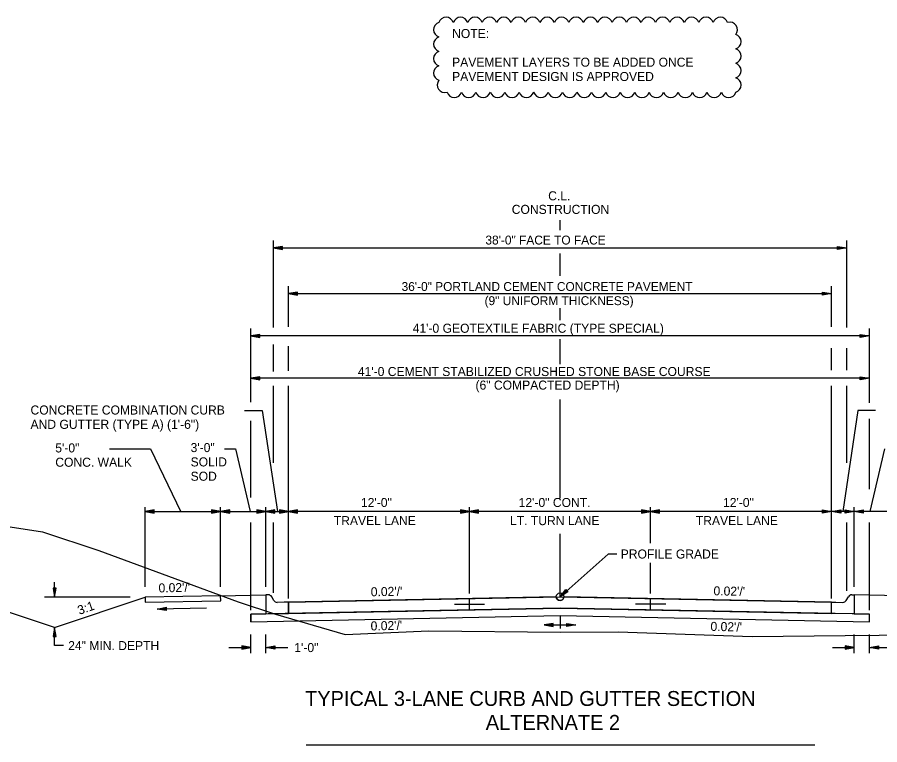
# Model space of a CAD drawing. Extents: x 1001270 to 1003428, y 1840152 to 1842912.
# Drawn here: x 1003319.5 to 1003376.7, y 1842863.8 to 1842912.1 of the extents above; entities that cross this region are included whole.
import ezdxf

# ---------------------------------------------------------------- set-up
doc = ezdxf.new("R2010")
doc.units = 0
for name, color, linetype in [('19', 7, 'Continuous'), ('20', 7, 'Continuous'), ('8', 7, 'Continuous')]:
    doc.layers.add(name, color=color, linetype=linetype)

# ---------------------------------------------------------------- blocks, each defined once
blk = doc.blocks.new('TM')
at = {"layer": '8'}
for p, q in [((-120.309, 21.181), (-119.787, -20.829)), ((0, 0), (-120.309, 21.181)), ((-31.382, 2.945), (-120.176, 10.512)), ((-119.787, -20.829), (0, 0)), ((-119.911, -10.826), (-31.307, -3.057))]:
    blk.add_line(p, q, dxfattribs=at)

msp = doc.modelspace()

# ---------------------------------------------------------------- linework, layer by layer
at = {"layer": '19'}
for p, q in [((1003355.504, 1842897.973), (1003355.504, 1842898.625)), ((1003336.504, 1842891.503), (1003336.504, 1842897.283)), ((1003374.504, 1842891.503), (1003374.504, 1842897.283)), ((1003337.104, 1842896.888), (1003336.504, 1842896.783)), ((1003336.504, 1842896.783), (1003374.504, 1842896.783)), ((1003336.504, 1842896.783), (1003337.104, 1842896.678)), ((1003337.104, 1842896.833), (1003336.664, 1842896.798)), ((1003336.664, 1842896.768), (1003337.104, 1842896.728)), ((1003337.104, 1842896.678), (1003337.104, 1842896.888)), ((1003373.904, 1842896.678), (1003373.904, 1842896.888)), ((1003373.904, 1842896.888), (1003374.504, 1842896.783)), ((1003373.904, 1842896.833), (1003374.344, 1842896.798)), ((1003374.504, 1842896.783), (1003373.904, 1842896.678)), ((1003374.344, 1842896.768), (1003373.904, 1842896.728)), ((1003355.504, 1842894.931), (1003355.504, 1842896.414)), ((1003337.504, 1842891.551), (1003337.504, 1842894.256)), ((1003338.104, 1842893.861), (1003337.504, 1842893.756)), ((1003337.504, 1842893.756), (1003338.104, 1842893.651)), ((1003337.504, 1842893.756), (1003373.504, 1842893.756)), ((1003338.104, 1842893.806), (1003337.664, 1842893.771)), ((1003337.664, 1842893.741), (1003338.104, 1842893.701)), ((1003338.104, 1842893.651), (1003338.104, 1842893.861)), ((1003372.904, 1842893.651), (1003372.904, 1842893.861)), ((1003372.904, 1842893.861), (1003373.504, 1842893.756)), ((1003372.904, 1842893.806), (1003373.344, 1842893.771)), ((1003373.504, 1842893.756), (1003372.904, 1842893.651)), ((1003373.344, 1842893.741), (1003372.904, 1842893.701)), ((1003373.504, 1842891.551), (1003373.504, 1842894.256)), ((1003355.504, 1842891.999), (1003355.504, 1842892.803)), ((1003335.004, 1842886.569), (1003335.004, 1842891.449)), ((1003376.004, 1842886.524), (1003376.004, 1842891.449)), ((1003335.604, 1842891.054), (1003335.004, 1842890.949)), ((1003335.004, 1842890.949), (1003335.604, 1842890.844)), ((1003376.004, 1842890.949), (1003335.004, 1842890.949)), ((1003335.604, 1842890.999), (1003335.164, 1842890.964)), ((1003335.164, 1842890.934), (1003335.604, 1842890.894)), ((1003335.604, 1842890.844), (1003335.604, 1842891.054)), ((1003375.404, 1842890.844), (1003375.404, 1842891.054)), ((1003375.404, 1842891.054), (1003376.004, 1842890.949)), ((1003375.404, 1842890.999), (1003375.844, 1842890.964)), ((1003376.004, 1842890.949), (1003375.404, 1842890.844)), ((1003375.844, 1842890.934), (1003375.404, 1842890.894)), ((1003336.504, 1842888.587), (1003336.504, 1842890.381)), ((1003355.504, 1842889.087), (1003355.504, 1842890.727)), ((1003337.504, 1842888.631), (1003337.504, 1842890.284)), ((1003373.504, 1842888.676), (1003373.504, 1842890.137)), ((1003374.504, 1842888.676), (1003374.504, 1842890.137)), ((1003335.604, 1842888.247), (1003335.004, 1842888.142)), ((1003335.004, 1842888.142), (1003335.604, 1842888.037)), ((1003376.004, 1842888.142), (1003335.004, 1842888.142)), ((1003335.604, 1842888.192), (1003335.164, 1842888.157)), ((1003335.164, 1842888.127), (1003335.604, 1842888.087)), ((1003335.604, 1842888.037), (1003335.604, 1842888.247)), ((1003375.404, 1842888.037), (1003375.404, 1842888.247)), ((1003375.404, 1842888.247), (1003376.004, 1842888.142)), ((1003375.404, 1842888.192), (1003375.844, 1842888.157)), ((1003376.004, 1842888.142), (1003375.404, 1842888.037)), ((1003375.844, 1842888.127), (1003375.404, 1842888.087)), ((1003336.504, 1842882.533), (1003336.504, 1842887.645)), ((1003337.504, 1842873.538), (1003337.504, 1842887.645)), ((1003373.504, 1842873.538), (1003373.504, 1842887.645)), ((1003374.504, 1842882.533), (1003374.504, 1842887.645)), ((1003355.504, 1842880.184), (1003355.504, 1842886.739)), ((1003334.584, 1842885.999), (1003335.763, 1842885.999)), ((1003335.763, 1842885.999), (1003336.778, 1842879.307)), ((1003375.235, 1842885.999), (1003374.247, 1842879.307)), ((1003376.413, 1842885.999), (1003375.235, 1842885.999)), ((1003335.004, 1842880.247), (1003335.004, 1842885.313)), ((1003376.004, 1842880.785), (1003376.004, 1842885.448)), ((1003325.639, 1842883.464), (1003328.35, 1842883.464)), ((1003328.35, 1842883.464), (1003330.363, 1842879.293)), ((1003333.255, 1842883.464), (1003333.999, 1842883.464)), ((1003333.999, 1842883.464), (1003334.955, 1842879.307)), ((1003376.999, 1842883.464), (1003376.042, 1842879.307)), ((1003328.004, 1842874.316), (1003328.004, 1842879.607)), ((1003333.004, 1842874.316), (1003333.004, 1842879.607)), ((1003336.004, 1842874.316), (1003336.004, 1842879.607)), ((1003349.504, 1842873.882), (1003349.504, 1842879.607)), ((1003361.504, 1842877.204), (1003361.504, 1842879.607)), ((1003373.504, 1842873.538), (1003373.504, 1842879.607)), ((1003375.004, 1842874.316), (1003375.004, 1842879.607)), ((1003328.604, 1842879.412), (1003328.004, 1842879.307)), ((1003328.004, 1842879.307), (1003337.504, 1842879.307)), ((1003328.004, 1842879.307), (1003328.604, 1842879.202)), ((1003328.604, 1842879.357), (1003328.164, 1842879.322)), ((1003328.164, 1842879.292), (1003328.604, 1842879.252)), ((1003328.604, 1842879.202), (1003328.604, 1842879.412)), ((1003332.404, 1842879.412), (1003332.404, 1842879.202)), ((1003333.004, 1842879.307), (1003332.404, 1842879.412)), ((1003332.844, 1842879.322), (1003332.404, 1842879.357)), ((1003332.404, 1842879.202), (1003333.004, 1842879.307)), ((1003332.404, 1842879.252), (1003332.844, 1842879.292)), ((1003333.604, 1842879.412), (1003333.004, 1842879.307)), ((1003333.004, 1842879.307), (1003333.604, 1842879.202)), ((1003333.604, 1842879.357), (1003333.164, 1842879.322)), ((1003333.164, 1842879.292), (1003333.604, 1842879.252)), ((1003333.604, 1842879.202), (1003333.604, 1842879.412)), ((1003335.404, 1842879.412), (1003335.404, 1842879.202)), ((1003336.004, 1842879.307), (1003335.404, 1842879.412)), ((1003335.844, 1842879.322), (1003335.404, 1842879.357)), ((1003335.404, 1842879.202), (1003336.004, 1842879.307)), ((1003335.404, 1842879.252), (1003335.844, 1842879.292)), ((1003336.604, 1842879.412), (1003336.004, 1842879.307)), ((1003336.004, 1842879.307), (1003336.604, 1842879.202)), ((1003336.604, 1842879.357), (1003336.164, 1842879.322)), ((1003336.164, 1842879.292), (1003336.604, 1842879.252)), ((1003336.604, 1842879.202), (1003336.604, 1842879.412)), ((1003336.904, 1842879.412), (1003336.904, 1842879.202)), ((1003337.504, 1842879.307), (1003336.904, 1842879.412)), ((1003337.344, 1842879.322), (1003336.904, 1842879.357)), ((1003336.904, 1842879.202), (1003337.504, 1842879.307)), ((1003336.904, 1842879.252), (1003337.344, 1842879.292)), ((1003338.104, 1842879.412), (1003337.504, 1842879.307)), ((1003337.504, 1842879.307), (1003338.104, 1842879.202)), ((1003349.504, 1842879.307), (1003337.504, 1842879.307)), ((1003338.104, 1842879.357), (1003337.664, 1842879.322)), ((1003337.664, 1842879.292), (1003338.104, 1842879.252)), ((1003338.104, 1842879.202), (1003338.104, 1842879.412)), ((1003348.904, 1842879.412), (1003348.904, 1842879.202)), ((1003349.504, 1842879.307), (1003348.904, 1842879.412)), ((1003349.344, 1842879.322), (1003348.904, 1842879.357)), ((1003348.904, 1842879.202), (1003349.504, 1842879.307)), ((1003348.904, 1842879.252), (1003349.344, 1842879.292)), ((1003350.104, 1842879.412), (1003349.504, 1842879.307)), ((1003361.504, 1842879.307), (1003349.504, 1842879.307)), ((1003349.504, 1842879.307), (1003350.104, 1842879.202)), ((1003350.104, 1842879.357), (1003349.664, 1842879.322)), ((1003349.664, 1842879.292), (1003350.104, 1842879.252)), ((1003350.104, 1842879.202), (1003350.104, 1842879.412)), ((1003360.904, 1842879.412), (1003360.904, 1842879.202)), ((1003361.504, 1842879.307), (1003360.904, 1842879.412)), ((1003361.344, 1842879.322), (1003360.904, 1842879.357)), ((1003360.904, 1842879.202), (1003361.504, 1842879.307)), ((1003360.904, 1842879.252), (1003361.344, 1842879.292)), ((1003362.104, 1842879.412), (1003361.504, 1842879.307)), ((1003373.504, 1842879.307), (1003361.504, 1842879.307)), ((1003361.504, 1842879.307), (1003362.104, 1842879.202)), ((1003362.104, 1842879.357), (1003361.664, 1842879.322)), ((1003361.664, 1842879.292), (1003362.104, 1842879.252)), ((1003362.104, 1842879.202), (1003362.104, 1842879.412)), ((1003372.904, 1842879.202), (1003372.904, 1842879.412)), ((1003372.904, 1842879.412), (1003373.504, 1842879.307)), ((1003372.904, 1842879.357), (1003373.344, 1842879.322)), ((1003373.504, 1842879.307), (1003372.904, 1842879.202)), ((1003373.344, 1842879.292), (1003372.904, 1842879.252)), ((1003373.504, 1842879.307), (1003374.104, 1842879.412)), ((1003383.004, 1842879.307), (1003373.504, 1842879.307)), ((1003374.104, 1842879.202), (1003373.504, 1842879.307)), ((1003373.664, 1842879.322), (1003374.104, 1842879.357)), ((1003374.104, 1842879.252), (1003373.664, 1842879.292)), ((1003374.104, 1842879.412), (1003374.104, 1842879.202)), ((1003374.404, 1842879.202), (1003374.404, 1842879.412)), ((1003374.404, 1842879.412), (1003375.004, 1842879.307)), ((1003374.404, 1842879.357), (1003374.844, 1842879.322)), ((1003375.004, 1842879.307), (1003374.404, 1842879.202)), ((1003374.844, 1842879.292), (1003374.404, 1842879.252)), ((1003375.004, 1842879.307), (1003375.604, 1842879.412)), ((1003375.604, 1842879.202), (1003375.004, 1842879.307)), ((1003375.164, 1842879.322), (1003375.604, 1842879.357)), ((1003375.604, 1842879.252), (1003375.164, 1842879.292)), ((1003375.604, 1842879.412), (1003375.604, 1842879.202)), ((1003321.998, 1842871.623), (1003300.407, 1842878.82)), ((1003335.004, 1842872.772), (1003335.004, 1842878.588)), ((1003336.504, 1842873.925), (1003336.504, 1842878.588)), ((1003374.504, 1842874.057), (1003374.504, 1842878.588)), ((1003376.004, 1842872.77), (1003376.004, 1842878.588)), ((1003355.504, 1842873.658), (1003355.504, 1842877.836)), ((1003361.504, 1842873.882), (1003361.504, 1842875.907)), ((1003321.998, 1842873.623), (1003321.998, 1842874.626)), ((1003322.103, 1842874.223), (1003321.893, 1842874.223)), ((1003321.893, 1842874.223), (1003321.998, 1842873.623)), ((1003321.943, 1842874.223), (1003321.983, 1842873.783)), ((1003321.998, 1842873.623), (1003322.103, 1842874.223)), ((1003322.013, 1842873.783), (1003322.048, 1842874.223)), ((1003332.996, 1842873.723), (1003327.997, 1842873.623)), ((1003332.996, 1842873.723), (1003335.994, 1842873.782)), ((1003333.009, 1842873.39), (1003332.996, 1842873.723)), ((1003332.996, 1842873.723), (1003332.996, 1842873.723)), ((1003336.17, 1842873.783), (1003336.004, 1842873.783)), ((1003336.004, 1842873.783), (1003336.004, 1842873.449)), ((1003355.504, 1842873.658), (1003355.883, 1842874.134)), ((1003356.021, 1842873.978), (1003355.504, 1842873.658)), ((1003355.615, 1842873.771), (1003355.915, 1842874.091)), ((1003355.988, 1842874.01), (1003355.634, 1842873.753)), ((1003355.883, 1842874.134), (1003356.021, 1842873.978)), ((1003374.837, 1842873.783), (1003375.004, 1842873.783)), ((1003375.004, 1842873.783), (1003375.004, 1842873.449)), ((1003378.005, 1842873.723), (1003375.004, 1842873.783)), ((1003327.009, 1842873.623), (1003321.329, 1842873.623)), ((1003321.998, 1842871.623), (1003327.997, 1842873.623)), ((1003327.997, 1842873.623), (1003328.01, 1842873.29)), ((1003328.01, 1842873.29), (1003333.009, 1842873.39)), ((1003336.004, 1842873.449), (1003336.004, 1842873.268)), ((1003336.004, 1842873.268), (1003336.004, 1842872.517)), ((1003336.533, 1842873.407), (1003336.386, 1842873.658)), ((1003337.219, 1842873.292), (1003336.754, 1842873.283)), ((1003337.22, 1842873.292), (1003337.219, 1842873.292)), ((1003337.219, 1842873.292), (1003337.219, 1842873.292)), ((1003337.504, 1842873.298), (1003337.22, 1842873.292)), ((1003337.504, 1842873.298), (1003355.504, 1842873.658)), ((1003355.254, 1842873.653), (1003337.504, 1842873.298)), ((1003348.504, 1842873.163), (1003350.504, 1842873.163)), ((1003349.504, 1842872.788), (1003349.504, 1842873.538)), ((1003355.504, 1842873.658), (1003373.504, 1842873.298)), ((1003373.504, 1842873.298), (1003355.754, 1842873.653)), ((1003362.504, 1842873.163), (1003360.504, 1842873.163)), ((1003361.504, 1842872.788), (1003361.504, 1842873.538)), ((1003373.504, 1842873.298), (1003373.788, 1842873.292)), ((1003373.788, 1842873.292), (1003373.788, 1842873.292)), ((1003373.788, 1842873.292), (1003373.788, 1842873.292)), ((1003373.788, 1842873.292), (1003374.254, 1842873.283)), ((1003374.475, 1842873.407), (1003374.621, 1842873.658)), ((1003375.004, 1842873.449), (1003375.004, 1842873.268)), ((1003375.004, 1842873.268), (1003375.004, 1842872.518)), ((1003337.504, 1842872.548), (1003355.504, 1842872.908)), ((1003337.504, 1842872.548), (1003355.504, 1842872.908)), ((1003355.504, 1842872.908), (1003373.504, 1842872.548)), ((1003355.504, 1842872.908), (1003373.504, 1842872.548)), ((1003335.004, 1842872.497), (1003336.004, 1842872.517)), ((1003335.004, 1842871.998), (1003335.004, 1842872.497)), ((1003335.004, 1842871.998), (1003355.504, 1842872.408)), ((1003336.004, 1842872.517), (1003337.504, 1842872.548)), ((1003355.504, 1842872.408), (1003376.004, 1842871.998)), ((1003355.504, 1842872.382), (1003355.504, 1842871.559)), ((1003375.004, 1842872.518), (1003373.504, 1842872.548)), ((1003375.004, 1842872.518), (1003376.004, 1842872.498)), ((1003376.004, 1842871.998), (1003376.004, 1842872.498)), ((1003321.998, 1842871.623), (1003321.893, 1842871.023)), ((1003321.983, 1842871.463), (1003321.948, 1842871.023)), ((1003322.103, 1842871.023), (1003321.998, 1842871.623)), ((1003321.998, 1842870.417), (1003321.998, 1842871.623)), ((1003322.053, 1842871.023), (1003322.013, 1842871.463)), ((1003355.056, 1842871.89), (1003354.456, 1842871.785)), ((1003354.456, 1842871.785), (1003355.056, 1842871.68)), ((1003354.456, 1842871.785), (1003356.551, 1842871.785)), ((1003355.056, 1842871.835), (1003354.616, 1842871.8)), ((1003354.616, 1842871.77), (1003355.056, 1842871.73)), ((1003355.056, 1842871.68), (1003355.056, 1842871.89)), ((1003355.951, 1842871.68), (1003355.951, 1842871.89)), ((1003355.951, 1842871.89), (1003356.551, 1842871.785)), ((1003355.951, 1842871.835), (1003356.391, 1842871.8)), ((1003356.551, 1842871.785), (1003355.951, 1842871.68)), ((1003356.391, 1842871.77), (1003355.951, 1842871.73)), ((1003321.893, 1842871.023), (1003322.103, 1842871.023)), ((1003335.004, 1842869.918), (1003335.004, 1842871.156)), ((1003336.004, 1842869.918), (1003336.004, 1842871.156)), ((1003375.004, 1842869.918), (1003375.004, 1842871.156)), ((1003376.004, 1842869.918), (1003376.004, 1842871.156)), ((1003322.598, 1842870.417), (1003321.998, 1842870.417)), ((1003333.555, 1842870.297), (1003335.004, 1842870.297)), ((1003333.555, 1842870.297), (1003335.004, 1842870.297)), ((1003334.404, 1842870.402), (1003334.404, 1842870.192)), ((1003335.004, 1842870.297), (1003334.404, 1842870.402)), ((1003334.404, 1842870.402), (1003334.404, 1842870.192)), ((1003335.004, 1842870.297), (1003334.404, 1842870.402)), ((1003334.844, 1842870.312), (1003334.404, 1842870.347)), ((1003334.844, 1842870.312), (1003334.404, 1842870.347)), ((1003334.404, 1842870.192), (1003335.004, 1842870.297)), ((1003334.404, 1842870.192), (1003335.004, 1842870.297)), ((1003336.004, 1842870.297), (1003336.604, 1842870.402)), ((1003336.004, 1842870.297), (1003336.604, 1842870.402)), ((1003336.604, 1842870.192), (1003336.004, 1842870.297)), ((1003336.004, 1842870.297), (1003337.452, 1842870.297)), ((1003336.604, 1842870.192), (1003336.004, 1842870.297)), ((1003336.004, 1842870.297), (1003337.452, 1842870.297)), ((1003336.164, 1842870.312), (1003336.604, 1842870.347)), ((1003336.164, 1842870.312), (1003336.604, 1842870.347)), ((1003336.604, 1842870.402), (1003336.604, 1842870.192)), ((1003336.604, 1842870.402), (1003336.604, 1842870.192)), ((1003373.555, 1842870.297), (1003375.004, 1842870.297)), ((1003373.555, 1842870.297), (1003375.004, 1842870.297)), ((1003374.404, 1842870.402), (1003374.404, 1842870.192)), ((1003375.004, 1842870.297), (1003374.404, 1842870.402)), ((1003374.404, 1842870.402), (1003374.404, 1842870.192)), ((1003375.004, 1842870.297), (1003374.404, 1842870.402)), ((1003374.844, 1842870.312), (1003374.404, 1842870.347)), ((1003374.844, 1842870.312), (1003374.404, 1842870.347)), ((1003374.404, 1842870.192), (1003375.004, 1842870.297)), ((1003374.404, 1842870.192), (1003375.004, 1842870.297)), ((1003376.004, 1842870.297), (1003376.604, 1842870.402)), ((1003376.004, 1842870.297), (1003376.604, 1842870.402)), ((1003376.604, 1842870.192), (1003376.004, 1842870.297)), ((1003376.004, 1842870.297), (1003377.452, 1842870.297)), ((1003376.604, 1842870.192), (1003376.004, 1842870.297)), ((1003376.004, 1842870.297), (1003377.452, 1842870.297)), ((1003376.164, 1842870.312), (1003376.604, 1842870.347)), ((1003376.164, 1842870.312), (1003376.604, 1842870.347)), ((1003376.604, 1842870.402), (1003376.604, 1842870.192)), ((1003376.604, 1842870.402), (1003376.604, 1842870.192)), ((1003334.404, 1842870.242), (1003334.844, 1842870.282)), ((1003334.404, 1842870.242), (1003334.844, 1842870.282)), ((1003336.604, 1842870.242), (1003336.164, 1842870.282)), ((1003336.604, 1842870.242), (1003336.164, 1842870.282)), ((1003374.404, 1842870.242), (1003374.844, 1842870.282)), ((1003374.404, 1842870.242), (1003374.844, 1842870.282)), ((1003376.604, 1842870.242), (1003376.164, 1842870.282)), ((1003376.604, 1842870.242), (1003376.164, 1842870.282)), ((1003338.672, 1842863.844), (1003372.391, 1842863.844)), ((1003340.644, 1842863.844), (1003370.377, 1842863.844))]:
    msp.add_line(p, q, dxfattribs=at)
for points in [[(1003313.324, 1842878.834), (1003317.014, 1842878.61), (1003321.197, 1842877.959), (1003324.919, 1842876.727), (1003334.161, 1842873.328), (1003336.64, 1842872.506), (1003341.254, 1842871.146), (1003346.806, 1842871.391), (1003355.534, 1842871.319), (1003359.358, 1842871.342), (1003368.232, 1842871.015), (1003374.396, 1842871.084), (1003381.148, 1842871.148), (1003386.685, 1842870.145), (1003391.3, 1842869.551), (1003396.285, 1842869.516)], [(1003359.265, 1842876.492), (1003358.695, 1842876.492), (1003355.504, 1842873.658)], [(1003337.504, 1842872.548), (1003337.504, 1842872.881), (1003337.504, 1842873.131), (1003337.504, 1842873.298)], [(1003337.504, 1842873.298), (1003337.504, 1842873.131), (1003337.504, 1842872.881), (1003337.504, 1842872.548)], [(1003373.504, 1842872.548), (1003373.504, 1842872.881), (1003373.504, 1842873.131), (1003373.504, 1842873.298)], [(1003373.504, 1842872.548), (1003373.504, 1842872.881), (1003373.504, 1842873.131), (1003373.504, 1842873.298)]]:
    msp.add_lwpolyline(points, dxfattribs=at)
msp.add_lwpolyline([(1003335.004, 1842871.998), (1003355.504, 1842872.408), (1003376.004, 1842871.998), (1003376.004, 1842872.498), (1003355.504, 1842872.908), (1003335.004, 1842872.497)], close=True, dxfattribs=at)
msp.add_circle((1003355.504, 1842873.658), 0.25, dxfattribs=at)
for centre, radius, start, end in [((1003347.948, 1842911.581), 0.502, 17.4954, 162.4954), ((1003348.905, 1842911.581), 0.502, 17.4954, 162.4954), ((1003349.862, 1842911.581), 0.502, 17.4954, 162.4954), ((1003350.819, 1842911.581), 0.502, 17.4954, 162.4954), ((1003351.776, 1842911.581), 0.502, 17.4954, 162.4954), ((1003352.734, 1842911.581), 0.502, 17.4954, 162.4954), ((1003353.691, 1842911.581), 0.502, 17.4954, 162.4954), ((1003354.648, 1842911.581), 0.502, 17.4954, 162.4954), ((1003355.605, 1842911.581), 0.502, 17.4954, 162.4954), ((1003356.562, 1842911.581), 0.502, 17.4954, 162.4954), ((1003357.52, 1842911.581), 0.502, 17.4954, 162.4954), ((1003358.477, 1842911.581), 0.502, 17.4954, 162.4954), ((1003359.434, 1842911.581), 0.502, 17.4954, 162.4954), ((1003360.391, 1842911.58), 0.502, 17.4954, 162.4954), ((1003361.348, 1842911.58), 0.502, 17.4954, 162.4954), ((1003362.305, 1842911.58), 0.502, 17.4954, 162.4954), ((1003363.263, 1842911.58), 0.502, 17.4954, 162.4954), ((1003364.22, 1842911.58), 0.502, 17.4954, 162.4954), ((1003365.177, 1842911.58), 0.502, 17.4954, 162.4954), ((1003366.134, 1842911.58), 0.502, 17.4954, 162.4954), ((1003347.62, 1842911.254), 0.502, 107.4954, 252.4954), ((1003366.759, 1842911.251), 0.501, 321.9856, 106.9856), ((1003367.003, 1842910.464), 0.502, 287.4954, 72.4954), ((1003347.62, 1842910.297), 0.502, 107.4954, 252.4954), ((1003347.62, 1842909.339), 0.502, 107.4954, 252.4954), ((1003367.003, 1842909.507), 0.502, 287.4954, 72.4954), ((1003347.62, 1842908.382), 0.502, 107.4954, 252.4954), ((1003367.003, 1842908.55), 0.502, 287.4954, 72.4954), ((1003367.003, 1842907.593), 0.502, 287.4954, 72.4954), ((1003347.864, 1842907.595), 0.501, 141.9856, 286.9856), ((1003348.489, 1842907.266), 0.502, 197.4954, 342.4954), ((1003349.446, 1842907.266), 0.502, 197.4954, 342.4954), ((1003350.403, 1842907.266), 0.502, 197.4954, 342.4954), ((1003351.36, 1842907.266), 0.502, 197.4954, 342.4954), ((1003352.318, 1842907.266), 0.502, 197.4954, 342.4954), ((1003353.275, 1842907.266), 0.502, 197.4954, 342.4954), ((1003354.232, 1842907.266), 0.502, 197.4954, 342.4954), ((1003355.189, 1842907.266), 0.502, 197.4954, 342.4954), ((1003356.146, 1842907.266), 0.502, 197.4954, 342.4954), ((1003357.104, 1842907.266), 0.502, 197.4954, 342.4954), ((1003358.061, 1842907.266), 0.502, 197.4954, 342.4954), ((1003359.018, 1842907.265), 0.502, 197.4954, 342.4954), ((1003359.975, 1842907.265), 0.502, 197.4954, 342.4954), ((1003360.932, 1842907.265), 0.502, 197.4954, 342.4954), ((1003361.889, 1842907.265), 0.502, 197.4954, 342.4954), ((1003362.847, 1842907.265), 0.502, 197.4954, 342.4954), ((1003363.804, 1842907.265), 0.502, 197.4954, 342.4954), ((1003364.761, 1842907.265), 0.502, 197.4954, 342.4954), ((1003365.718, 1842907.265), 0.502, 197.4954, 342.4954), ((1003366.675, 1842907.265), 0.502, 197.4954, 342.4954), ((1003336.17, 1842873.533), 0.25, 30.1619, 90), ((1003374.837, 1842873.533), 0.25, 90, 149.8381), ((1003336.749, 1842873.533), 0.25, 210.1635, 271.1458), ((1003355.504, 1842873.658), 0.25, 181.1458, 358.8542), ((1003374.259, 1842873.533), 0.25, 268.8542, 329.8365)]:
    msp.add_arc(centre, radius, start, end, dxfattribs=at)
at = {"layer": '20'}
msp.add_line((1003332.064, 1842872.907), (1003328.794, 1842872.842), dxfattribs=at)

# ---------------------------------------------------------------- block references
at = {"layer": '19', "xscale": 0.0050063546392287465, "yscale": -0.0050063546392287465, "rotation": -178.8781640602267}
msp.add_blockref('TM', (1003328.794, 1842872.84), dxfattribs=at)

# ---------------------------------------------------------------- texts
at = {"layer": '19'}
for s, height, p in [('NOTE:', 0.6, (1003348.347, 1842910.704)), ('PAVEMENT LAYERS TO BE ADDED ONCE ', 0.6, (1003348.347, 1842908.804)), ('PAVEMENT DESIGN IS APPROVED', 0.6, (1003348.347, 1842907.854)), ('C.L.', 0.6, (1003354.716, 1842899.943)), ('CONSTRUCTION', 0.6, (1003352.299, 1842899.043)), ('38\'-0" FACE TO FACE', 0.59001, (1003350.555, 1842897.014)), ('36\'-0" PORTLAND CEMENT CONCRETE PAVEMENT', 0.59001, (1003344.997, 1842893.934)), ('(9" UNIFORM THICKNESS)', 0.59001, (1003350.5, 1842892.994)), ("41'-0 GEOTEXTILE FABRIC (TYPE SPECIAL)", 0.6, (1003345.734, 1842891.161)), ("41'-0 CEMENT STABILIZED CRUSHED STONE BASE COURSE", 0.6, (1003342.101, 1842888.292)), ('(6" COMPACTED DEPTH)', 0.6, (1003349.897, 1842887.392)), ('12\'-0"', 0.6, (1003342.306, 1842879.607)), ('12\'-0" CONT.', 0.6, (1003352.759, 1842879.607)), ('12\'-0"', 0.6, (1003366.306, 1842879.607)), ('TRAVEL LANE', 0.6, (1003340.504, 1842878.407)), ('LT. TURN LANE', 0.6, (1003352.187, 1842878.407)), ('TRAVEL LANE', 0.6, (1003364.504, 1842878.407)), ('24" MIN. DEPTH', 0.6, (1003322.898, 1842870.117))]:
    msp.add_text(s, height=height, dxfattribs=at).set_placement(p)
for s, height, rotation, p in [('CONCRETE COMBINATION CURB', 0.6, 360, (1003320.401, 1842885.74)), ('AND GUTTER (TYPE A) (1\'-6")', 0.6, 360, (1003320.401, 1842884.79)), ('5\'-0"', 0.6, 360, (1003322.043, 1842883.227)), ('3\'-0"', 0.6, 360, (1003331.013, 1842883.249)), ('CONC. WALK', 0.6, 360, (1003322.043, 1842882.277)), ('SOLID ', 0.6, 360, (1003331.013, 1842882.299)), ('SOD', 0.6, 360, (1003331.013, 1842881.349)), ('PROFILE GRADE', 0.6, 360, (1003359.524, 1842876.192)), ("0.02'/'", 0.6, 1.1496, (1003328.892, 1842873.941)), ("0.02'/'", 0.6, 1.1458, (1003342.962, 1842873.685)), ("0.02'/'", 0.6, 358.8542, (1003365.67, 1842873.753)), ('3:1', 0.6, 19.5057, (1003323.642, 1842872.451)), ("0.02'/'", 0.6, 1.1458, (1003342.952, 1842871.422)), ("0.02'/'", 0.6, 358.8542, (1003365.469, 1842871.395)), ('1\'-0"', 0.6, 360, (1003337.888, 1842869.989)), ('TYPICAL 3-LANE CURB AND GUTTER SECTION', 0.98999, 359.9954, (1003338.6, 1842866.418)), ('ALTERNATE 2', 0.98999, 359.9954, (1003350.577, 1842864.833))]:
    msp.add_text(s, height=height, rotation=rotation, dxfattribs=at).set_placement(p)

doc.saveas('drawing.dxf')
